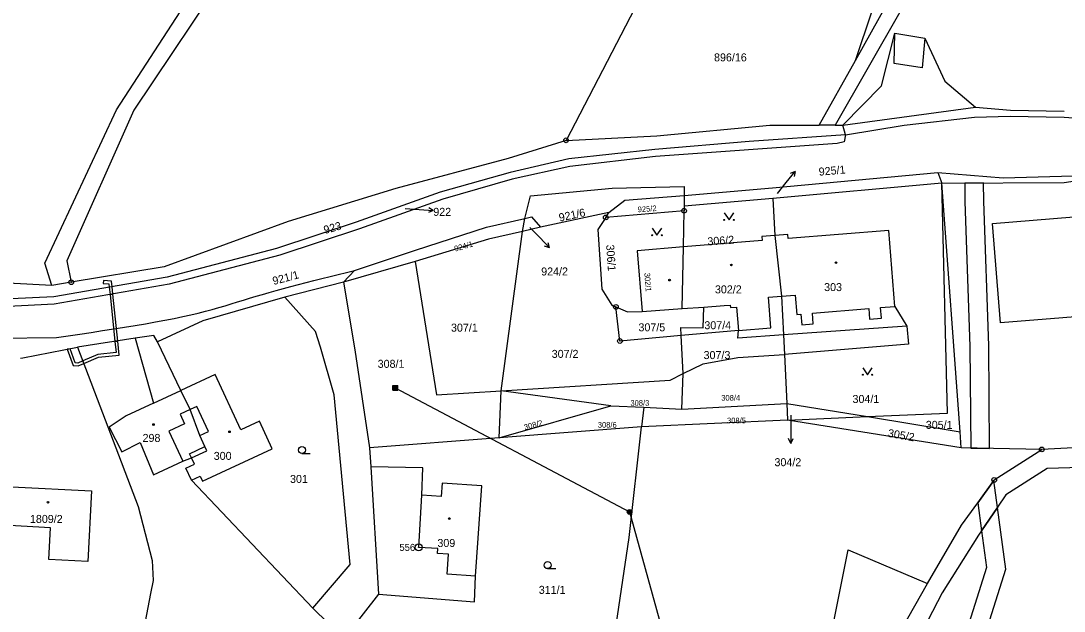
# Model space of a CAD drawing. Extents: x -504988 to -494607, y -1123820 to -1114018.
# Drawn here: x -500864.4 to -500642.7, y -1121137 to -1121011.6 of the extents above; entities that cross this region are included whole.
import ezdxf

# ---------------------------------------------------------------- set-up
doc = ezdxf.new("R2010")
doc.units = 0
for name, color, linetype in [('Hranice parcel', 7, 'Continuous'), ('Parcelní čísla', 7, 'Continuous'), ('Pop  PČ popisy', 7, 'Continuous'), ('Poz předměty', 7, 'Continuous'), ('Vnitřní kresba', 7, 'Continuous'), ('Věcná břemena k části', 7, 'Continuous'), ('Značky bodu BP', 7, 'Continuous'), ('Značky budov', 7, 'Continuous'), ('Značky kultur', 7, 'Continuous')]:
    doc.layers.add(name, color=color, linetype=linetype)

msp = doc.modelspace()

# ---------------------------------------------------------------- linework, layer by layer
at = {"layer": 'Hranice parcel'}
for p, q in [((-500694.77, -1121033.76), (-500687.09, -1121019.98)), ((-500691.37, -1121033.75), (-500694.77, -1121033.76)), ((-500691.37, -1121033.75), (-500689.76, -1121033.75)), ((-500689.22, -1121035.82), (-500689.76, -1121033.75)), ((-500668.7, -1121046.08), (-500704.6, -1121049.32)), ((-500664.86, -1121098.95), (-500668.7, -1121046.08)), ((-500723.48, -1121048.67), (-500723.48, -1121050.95)), ((-500704.6, -1121049.32), (-500723.48, -1121050.95)), ((-500704.6, -1121049.32), (-500704.21, -1121057.19)), ((-500739.44, -1121052.33), (-500753.96, -1121055.42)), ((-500723.5, -1121051.96), (-500740.12, -1121053.38)), ((-500740.12, -1121053.38), (-500739.44, -1121052.33)), ((-500723.63, -1121059.65), (-500723.5, -1121051.96)), ((-500723.48, -1121050.95), (-500723.5, -1121051.96)), ((-500757.85, -1121056.38), (-500757.29, -1121053.56)), ((-500762.37, -1121090.2), (-500757.85, -1121056.38)), ((-500753.96, -1121055.42), (-500757.85, -1121056.38)), ((-500704.21, -1121057.19), (-500702.77, -1121070.12)), ((-500723.89, -1121072.75), (-500723.63, -1121059.65)), ((-500780.64, -1121062.73), (-500795.84, -1121067.1)), ((-500853.69, -1121067.14), (-500857.83, -1121067.83)), ((-500795.84, -1121067.1), (-500808.34, -1121070.3)), ((-500732.41, -1121073.38), (-500723.89, -1121072.75)), ((-500723.89, -1121072.75), (-500719.28, -1121072.41)), ((-500840.09, -1121079.06), (-500852.36, -1121080.97)), ((-500711.92, -1121077.41), (-500724.09, -1121078.48)), ((-500723.71, -1121086.57), (-500724.09, -1121078.48)), ((-500830.4, -1121090.12), (-500835.35, -1121079.82)), ((-500702.16, -1121082.5), (-500701.65, -1121092.89)), ((-500723.96, -1121094.09), (-500723.71, -1121086.57)), ((-500762.81, -1121100.23), (-500762.37, -1121090.2)), ((-500739.04, -1121093.4), (-500762.37, -1121090.2)), ((-500723.96, -1121094.09), (-500701.65, -1121092.89)), ((-500701.65, -1121092.89), (-500684.52, -1121095.71)), ((-500701.65, -1121092.89), (-500701.48, -1121096.48)), ((-500762.81, -1121100.23), (-500739.04, -1121093.4)), ((-500739.04, -1121093.4), (-500732.05, -1121093.72)), ((-500732.05, -1121093.72), (-500732.52, -1121097.88)), ((-500732.05, -1121093.72), (-500723.96, -1121094.09)), ((-500701.48, -1121096.48), (-500732.52, -1121097.88)), ((-500701.48, -1121096.48), (-500684.52, -1121095.71)), ((-500664.61, -1121102.37), (-500701.48, -1121096.48)), ((-500684.52, -1121095.71), (-500664.86, -1121098.95)), ((-500732.52, -1121097.88), (-500762.81, -1121100.23)), ((-500664.61, -1121102.37), (-500664.86, -1121098.95)), ((-500762.81, -1121100.23), (-500790.32, -1121102.36)), ((-500790.32, -1121102.36), (-500790.07, -1121106.38)), ((-500647.48, -1121102.68), (-500664.61, -1121102.37)), ((-500790.07, -1121106.38), (-500788.39, -1121133.44)), ((-500802.34, -1121136.39), (-500828.16, -1121109.19)), ((-500788.39, -1121133.44), (-500794.96, -1121141.82))]:
    msp.add_line(p, q, dxfattribs=at)
for points in [[(-500687.09, -1121019.98), (-500659.52, -1120970.53), (-500630.25, -1120923.93), (-500624.9, -1120916.79)], [(-500625.28, -1120924.23), (-500627.91, -1120926.88), (-500656.36, -1120972.42), (-500691.37, -1121033.75)], [(-500785.71, -1120960.37), (-500819.78, -1120999.73), (-500840.39, -1121030.6), (-500854.61, -1121062.59), (-500853.69, -1121067.14)], [(-500857.83, -1121067.83), (-500859.34, -1121063.08), (-500844.09, -1121030.47), (-500823.32, -1120998.44), (-500797.22, -1120966.79)], [(-500687.09, -1121019.98), (-500679.98, -1120998.83), (-500730.16, -1121001.42), (-500748.57, -1121036.98)], [(-500689.76, -1121033.75), (-500661.6, -1121029.96), (-500654.12, -1121030.57), (-500642.71, -1121030.76)], [(-500748.57, -1121036.98), (-500729.28, -1121036.05), (-500705.29, -1121033.79), (-500694.77, -1121033.76)], [(-500689.22, -1121035.82), (-500689.49, -1121037.28), (-500690.93, -1121037.68), (-500729.56, -1121040.39), (-500747.73, -1121042.52), (-500759.98, -1121045.26), (-500774.77, -1121049.51), (-500792.46, -1121055.77), (-500809.36, -1121061.37), (-500832.86, -1121067.55), (-500857.31, -1121071.83), (-500875.45, -1121072.69), (-500888.9, -1121072.23), (-500906.14, -1121070.35), (-500920.58, -1121067.78), (-500948.74, -1121062.42), (-500958.37, -1121060.37), (-500958.15, -1121058.89)], [(-500689.22, -1121035.82), (-500709.66, -1121037.2), (-500729.68, -1121038.94), (-500747.99, -1121040.94), (-500760.45, -1121043.8), (-500775.3, -1121048.03), (-500793.13, -1121054.34), (-500810.08, -1121059.95), (-500833.34, -1121066.07), (-500857.41, -1121070.27), (-500875.59, -1121071.12), (-500888.83, -1121070.52), (-500905.74, -1121068.63), (-500920.31, -1121066.21), (-500948.68, -1121060.77), (-500958.15, -1121058.89)], [(-500748.57, -1121036.98), (-500760.83, -1121040.85), (-500784.74, -1121047.24), (-500807.62, -1121054.24), (-500833.98, -1121063.87), (-500853.69, -1121067.14)], [(-500723.48, -1121048.67), (-500704.7, -1121047.11), (-500669.58, -1121043.85), (-500668.7, -1121046.08)], [(-500668.7, -1121046.08), (-500642.76, -1121045.92), (-500618.97, -1121042.32)], [(-500684.52, -1121095.71), (-500667.51, -1121094.94), (-500668.7, -1121046.08)], [(-500757.29, -1121053.56), (-500756.09, -1121048.75), (-500738.8, -1121047.17), (-500723.48, -1121046.81), (-500723.48, -1121048.67)], [(-500739.44, -1121052.33), (-500736.06, -1121049.71), (-500723.48, -1121048.67)], [(-500619.93, -1121051.53), (-500618.27, -1121072.71), (-500656.27, -1121075.76), (-500657.98, -1121054.66), (-500619.93, -1121051.53)], [(-500795.84, -1121067.1), (-500793.5, -1121064.65), (-500780.55, -1121060.3), (-500765.46, -1121055.4), (-500757.29, -1121053.56)], [(-500757.29, -1121053.56), (-500755.89, -1121053.25), (-500753.96, -1121055.42)], [(-500740.12, -1121053.38), (-500741.79, -1121055.96), (-500740.98, -1121068.59), (-500738.83, -1121072.01), (-500737.96, -1121072.38)], [(-500857.83, -1121067.83), (-500875.26, -1121066.92), (-500905.29, -1121066.47), (-500957.49, -1121056.66)], [(-500757.85, -1121056.38), (-500765.05, -1121057.97), (-500780.64, -1121062.73)], [(-500704.21, -1121057.19), (-500706.97, -1121057.42), (-500706.89, -1121058.3), (-500723.63, -1121059.65)], [(-500702.77, -1121070.12), (-500699.87, -1121069.89), (-500699.54, -1121073.98), (-500698.66, -1121073.91), (-500698.48, -1121076.17), (-500696.03, -1121075.97), (-500696.21, -1121073.71), (-500684.24, -1121072.74), (-500684.06, -1121074.99), (-500681.55, -1121074.79), (-500681.73, -1121072.54), (-500678.7, -1121072.29), (-500680.01, -1121056.13), (-500701.37, -1121057.86), (-500701.44, -1121056.97), (-500704.21, -1121057.19)], [(-500723.63, -1121059.65), (-500733.46, -1121060.45), (-500732.41, -1121073.38)], [(-500780.64, -1121062.73), (-500776.07, -1121091.06), (-500762.37, -1121090.2)], [(-500795.84, -1121067.1), (-500793.46, -1121081.52), (-500790.32, -1121102.36)], [(-500808.34, -1121070.3), (-500825.72, -1121075.32), (-500835.35, -1121079.82)], [(-500802.34, -1121136.39), (-500794.43, -1121127.14), (-500797.81, -1121091.07), (-500800.72, -1121080.93), (-500801.8, -1121077.61), (-500808.34, -1121070.3)], [(-500711.92, -1121077.41), (-500705.03, -1121076.85), (-500705.55, -1121070.34), (-500702.77, -1121070.12)], [(-500702.77, -1121070.12), (-500702.37, -1121078.31), (-500702.16, -1121082.5)], [(-500737.96, -1121072.38), (-500735.53, -1121073.42), (-500732.41, -1121073.38)], [(-500724.09, -1121078.48), (-500737.13, -1121079.63), (-500737.96, -1121072.38)], [(-500724.09, -1121078.48), (-500724.17, -1121076.76), (-500719.42, -1121076.8), (-500719.28, -1121072.41)], [(-500719.28, -1121072.41), (-500714.99, -1121072.09), (-500713.67, -1121071.99), (-500713.63, -1121072.52), (-500712.32, -1121072.42), (-500711.92, -1121077.41)], [(-500840.09, -1121079.06), (-500836.23, -1121092.81), (-500842.06, -1121095.5), (-500845.61, -1121097.92)], [(-500835.35, -1121079.82), (-500836.12, -1121078.44), (-500840.09, -1121079.06)], [(-500864.46, -1121083.29), (-500863.97, -1121083.19), (-500852.36, -1121080.97)], [(-500852.36, -1121080.97), (-500839.5, -1121114.8), (-500836.47, -1121126.29), (-500836.31, -1121130.52), (-500836.84, -1121133.27), (-500838.29, -1121140.75), (-500840.85, -1121153.95)], [(-500723.71, -1121086.57), (-500719.46, -1121084.45), (-500712.04, -1121083.11), (-500702.16, -1121082.5)], [(-500828.16, -1121109.19), (-500826.3, -1121108.33), (-500825.8, -1121109.41), (-500810.99, -1121102.55), (-500813.7, -1121096.69), (-500817.63, -1121098.51), (-500823.09, -1121086.72), (-500830.4, -1121090.12)], [(-500762.37, -1121090.2), (-500726.47, -1121087.95), (-500723.71, -1121086.57)], [(-500828.12, -1121104.49), (-500828.54, -1121103.58), (-500825.3, -1121102.08), (-500826.39, -1121099.72), (-500828.42, -1121094.2), (-500830.4, -1121090.12)], [(-500845.61, -1121097.92), (-500842.95, -1121103.19), (-500839.07, -1121101.23)], [(-500744.41, -1121183.95), (-500735.16, -1121121.38), (-500732.52, -1121097.88)], [(-500839.07, -1121101.23), (-500836.23, -1121108.09), (-500829.99, -1121105.2), (-500828.12, -1121104.49)], [(-500453.45, -1121120.1), (-500479.67, -1121107.66), (-500495.2, -1121102.84), (-500507.32, -1121101.3), (-500520.55, -1121100.68), (-500557.7, -1121101.61), (-500589.02, -1121105.86), (-500602.59, -1121106.82), (-500624.72, -1121106.08), (-500646.33, -1121106.76), (-500655.09, -1121112.32), (-500660.29, -1121119.96), (-500660.92, -1121120.88), (-500668.64, -1121133.13), (-500674.71, -1121144.91), (-500681.84, -1121162.26), (-500689.12, -1121188.67)], [(-500589.09, -1121100.4), (-500624.6, -1121101.5), (-500647.48, -1121102.68)], [(-500671.78, -1121131.19), (-500664.54, -1121118.78), (-500661.1, -1121113.99), (-500657.69, -1121109.27), (-500657.6, -1121109.14), (-500647.48, -1121102.68)], [(-500828.16, -1121109.19), (-500829.33, -1121106.68), (-500827.5, -1121105.83), (-500828.12, -1121104.49)], [(-500788.39, -1121133.44), (-500768.04, -1121135.06), (-500767.8, -1121129.61), (-500766.43, -1121110.42), (-500774.91, -1121109.81), (-500775.11, -1121112.68), (-500779.24, -1121112.39), (-500778.97, -1121106.59), (-500790.07, -1121106.38)], [(-500858.46, -1121126.05), (-500858.08, -1121119.31), (-500866.8, -1121118.85), (-500866.34, -1121110.59), (-500849.36, -1121111.49), (-500850.17, -1121126.47), (-500858.46, -1121126.05)], [(-500701.89, -1121190.14), (-500688.61, -1121124.02), (-500671.78, -1121131.19)], [(-500698.42, -1121190.6), (-500686.87, -1121161.3), (-500678.66, -1121143.32), (-500671.78, -1121131.19)], [(-500802.34, -1121136.39), (-500799.08, -1121139.59), (-500827.01, -1121170.48)]]:
    msp.add_lwpolyline(points, dxfattribs=at)
at = {"layer": 'Pop  PČ popisy'}
for p, q in [((-500701.78, -1121045.91), (-500699.89, -1121043.58)), ((-500699.89, -1121043.58), (-500700.91, -1121044.04)), ((-500699.89, -1121043.58), (-500700.13, -1121044.67)), ((-500703.67, -1121048.25), (-500701.78, -1121045.91)), ((-500782.78, -1121051.5), (-500779.78, -1121051.69)), ((-500779.78, -1121051.69), (-500776.79, -1121051.9)), ((-500776.79, -1121051.9), (-500777.82, -1121052.33)), ((-500776.79, -1121051.9), (-500777.75, -1121051.33)), ((-500756.24, -1121055.51), (-500754.14, -1121057.65)), ((-500754.14, -1121057.65), (-500752.05, -1121059.81)), ((-500752.05, -1121059.81), (-500753.11, -1121059.44)), ((-500752.05, -1121059.81), (-500752.39, -1121058.74)), ((-500700.78, -1121095.38), (-500700.78, -1121098.38)), ((-500700.78, -1121098.38), (-500700.78, -1121101.38)), ((-500700.78, -1121101.38), (-500701.28, -1121100.38)), ((-500700.78, -1121101.38), (-500700.28, -1121100.38))]:
    msp.add_line(p, q, dxfattribs=at)
at = {"layer": 'Poz předměty'}
for p, q in [((-500785.34, -1121089.07), (-500784.34, -1121089.07)), ((-500785.34, -1121090.07), (-500785.34, -1121089.07)), ((-500785.34, -1121089.27), (-500784.34, -1121089.27)), ((-500785.34, -1121089.47), (-500784.34, -1121089.47)), ((-500785.34, -1121089.67), (-500784.34, -1121089.67)), ((-500785.34, -1121089.87), (-500784.34, -1121089.87)), ((-500785.34, -1121090.07), (-500784.34, -1121090.07)), ((-500785.14, -1121090.07), (-500785.14, -1121089.07)), ((-500784.94, -1121090.07), (-500784.94, -1121089.07)), ((-500784.84, -1121089.57), (-500735.08, -1121115.97)), ((-500784.74, -1121090.07), (-500784.74, -1121089.07)), ((-500784.54, -1121090.07), (-500784.54, -1121089.07)), ((-500784.34, -1121090.07), (-500784.34, -1121089.07)), ((-500735.08, -1121115.97), (-500719.07, -1121173.67))]:
    msp.add_line(p, q, dxfattribs=at)
for radius in [0.5, 0.4, 0.3, 0.2, 0.1]:
    msp.add_circle((-500735.08, -1121115.97), radius, dxfattribs=at)
at = {"layer": 'Vnitřní kresba'}
for p, q in [((-500681.51, -1121025.37), (-500678.7, -1121014.23)), ((-500678.87, -1121020.68), (-500678.7, -1121014.23)), ((-500678.7, -1121014.23), (-500672.31, -1121015.28)), ((-500672.31, -1121015.28), (-500672.93, -1121021.59)), ((-500672.31, -1121015.28), (-500668.07, -1121024.41)), ((-500672.93, -1121021.59), (-500678.87, -1121020.68)), ((-500689.76, -1121033.75), (-500681.51, -1121025.37)), ((-500668.07, -1121024.41), (-500661.6, -1121029.96)), ((-500676.73, -1121033.74), (-500661.75, -1121032.05)), ((-500661.75, -1121032.05), (-500654.21, -1121031.83)), ((-500654.21, -1121031.83), (-500642.76, -1121032.04)), ((-500642.76, -1121032.04), (-500626.25, -1121033.18)), ((-500689.22, -1121035.82), (-500676.73, -1121033.74)), ((-500669.58, -1121043.85), (-500655.7, -1121044.96)), ((-500655.7, -1121044.96), (-500640.83, -1121044.49)), ((-500678.7, -1121072.29), (-500676.17, -1121076.45)), ((-500676.17, -1121076.45), (-500702.37, -1121078.31)), ((-500676.17, -1121076.45), (-500675.77, -1121080.31)), ((-500889.6, -1121079.28), (-500856.8, -1121078.88)), ((-500712.03, -1121079), (-500711.92, -1121077.41)), ((-500702.37, -1121078.31), (-500712.03, -1121079)), ((-500675.77, -1121080.31), (-500702.16, -1121082.5)), ((-500836.23, -1121092.81), (-500830.4, -1121090.12)), ((-500828.42, -1121094.2), (-500830.58, -1121095.2)), ((-500827, -1121093.54), (-500828.42, -1121094.2)), ((-500824.53, -1121098.86), (-500827, -1121093.54)), ((-500829.62, -1121097.27), (-500832.95, -1121098.81)), ((-500830.58, -1121095.2), (-500829.62, -1121097.27)), ((-500832.95, -1121098.81), (-500829.99, -1121105.2)), ((-500826.39, -1121099.72), (-500824.53, -1121098.86)), ((-500828.12, -1121104.49), (-500824.88, -1121102.99)), ((-500824.88, -1121102.99), (-500825.3, -1121102.08)), ((-500779.87, -1121123.49), (-500779.24, -1121112.39)), ((-500775.8, -1121123.74), (-500779.87, -1121123.49)), ((-500775.87, -1121124.78), (-500775.8, -1121123.74)), ((-500773.55, -1121124.95), (-500775.87, -1121124.78)), ((-500773.85, -1121129.18), (-500773.55, -1121124.95)), ((-500767.8, -1121129.61), (-500773.85, -1121129.18))]:
    msp.add_line(p, q, dxfattribs=at)
msp.add_lwpolyline([(-500856.8, -1121078.88), (-500854.35, -1121078.52), (-500851.87, -1121078.15), (-500849.45, -1121077.79), (-500847.05, -1121077.42), (-500844.67, -1121077.05), (-500842.36, -1121076.69), (-500840.11, -1121076.32), (-500837.9, -1121075.95), (-500835.8, -1121075.58), (-500833.78, -1121075.2), (-500831.84, -1121074.83), (-500830.02, -1121074.45), (-500828.32, -1121074.07), (-500826.7, -1121073.69), (-500825.18, -1121073.3), (-500823.74, -1121072.92), (-500822.34, -1121072.52), (-500821, -1121072.13), (-500819.7, -1121071.74), (-500818.39, -1121071.34), (-500817.1, -1121070.94), (-500815.79, -1121070.54), (-500814.44, -1121070.13), (-500813.07, -1121069.72), (-500811.64, -1121069.31), (-500810.15, -1121068.89), (-500808.62, -1121068.48), (-500807.05, -1121068.06), (-500805.43, -1121067.63), (-500803.79, -1121067.21), (-500802.13, -1121066.79), (-500800.42, -1121066.36), (-500798.71, -1121065.93), (-500796.99, -1121065.51), (-500795.24, -1121065.08), (-500793.5, -1121064.65)], dxfattribs=at)
at = {"layer": 'Věcná břemena k části'}
for points in [[(-500663.85, -1121046.05), (-500663.82, -1121049.98), (-500662.74, -1121080.79), (-500662.57, -1121102.41), (-500658.59, -1121102.48), (-500658.74, -1121080.65), (-500659.83, -1121049.9), (-500659.86, -1121046.03)], [(-500845.46, -1121069.75), (-500844.86, -1121069.65), (-500845.02, -1121068.11), (-500845.15, -1121066.93), (-500846.86, -1121066.79), (-500846.91, -1121067.39), (-500845.69, -1121067.49), (-500845.62, -1121068.21)], [(-500844.42, -1121079.73), (-500843.82, -1121079.64), (-500844.86, -1121069.65), (-500845.46, -1121069.75)], [(-500851.05, -1121084.42), (-500851.26, -1121083.86), (-500852.32, -1121084.31), (-500852.87, -1121084.27), (-500853.93, -1121081.27), (-500854.53, -1121081.38), (-500853.3, -1121084.85), (-500852.22, -1121084.92)], [(-500851.05, -1121084.42), (-500847.93, -1121083.09), (-500843.51, -1121082.62), (-500843.82, -1121079.64), (-500844.42, -1121079.73), (-500844.17, -1121082.09), (-500848.08, -1121082.5), (-500851.26, -1121083.86)], [(-500661.1, -1121113.99), (-500660.29, -1121119.96), (-500656.92, -1121115.01), (-500657.69, -1121109.27)], [(-500673.46, -1121186.18), (-500666.6, -1121164.5), (-500655.15, -1121128.15), (-500656.92, -1121115.01), (-500660.29, -1121119.96), (-500659.24, -1121127.8), (-500670.41, -1121163.29), (-500678.95, -1121190.28), (-500674.96, -1121190.92), (-500674.63, -1121189.88), (-500673.5, -1121190.24), (-500673.71, -1121191.11), (-500669.76, -1121191.74), (-500668.76, -1121187.53)]]:
    msp.add_lwpolyline(points, close=True, dxfattribs=at)
at = {"layer": 'Značky bodu BP'}
for centre, radius in [((-500748.57, -1121036.98), 0.5), ((-500748.57, -1121036.98), 0.0303), ((-500740.12, -1121053.38), 0.5), ((-500723.5, -1121051.96), 0.5), ((-500723.5, -1121051.96), 0.0303), ((-500740.12, -1121053.38), 0.0303), ((-500853.69, -1121067.14), 0.5), ((-500853.69, -1121067.14), 0.0303), ((-500737.96, -1121072.38), 0.5), ((-500737.96, -1121072.38), 0.0303), ((-500737.13, -1121079.63), 0.5), ((-500737.13, -1121079.63), 0.0303), ((-500647.48, -1121102.68), 0.5), ((-500647.48, -1121102.68), 0.0303), ((-500657.6, -1121109.14), 0.5), ((-500657.6, -1121109.14), 0.0303), ((-500779.87, -1121123.49), 0.75), ((-500779.87, -1121123.49), 0.03)]:
    msp.add_circle(centre, radius, dxfattribs=at)
at = {"layer": 'Značky budov'}
for centre in [(-500713.44, -1121063.46), (-500691.21, -1121062.97), (-500726.58, -1121066.69), (-500836.22, -1121097.39), (-500820.07, -1121098.92), (-500858.64, -1121113.9), (-500773.38, -1121117.36)]:
    msp.add_circle(centre, 0.175, dxfattribs=at)
at = {"layer": 'Značky kultur'}
for p, q in [((-500804.67, -1121103.55), (-500802.92, -1121103.55)), ((-500752.48, -1121128.01), (-500750.73, -1121128.01))]:
    msp.add_line(p, q, dxfattribs=at)
for points in [[(-500714.94, -1121052.39), (-500713.94, -1121053.89), (-500712.94, -1121052.39)], [(-500730.24, -1121055.66), (-500729.24, -1121057.16), (-500728.24, -1121055.66)], [(-500685.5, -1121085.31), (-500684.5, -1121086.81), (-500683.5, -1121085.31)]]:
    msp.add_lwpolyline(points, dxfattribs=at)
for centre, radius in [((-500714.94, -1121053.89), 0.1), ((-500712.94, -1121053.89), 0.1), ((-500730.24, -1121057.16), 0.1), ((-500728.24, -1121057.16), 0.1), ((-500685.5, -1121086.81), 0.1), ((-500683.5, -1121086.81), 0.1), ((-500804.67, -1121102.8), 0.75), ((-500752.48, -1121127.26), 0.75)]:
    msp.add_circle(centre, radius, dxfattribs=at)

# ---------------------------------------------------------------- texts
at = {"layer": 'Parcelní čísla'}
for s, height, p in [('896/16', 1.7, (-500717.12, -1121020.2)), ('922', 1.7, (-500776.77, -1121053.03)), ('924/2', 1.7, (-500753.85, -1121065.7)), ('302/2', 1.7, (-500716.93, -1121069.51)), ('303', 1.7, (-500693.73, -1121069.02)), ('307/1', 1.7, (-500773.01, -1121077.64)), ('307/5', 1.7, (-500733.18, -1121077.57)), ('307/4', 1.7, (-500719.18, -1121077.13)), ('307/2', 1.7, (-500751.61, -1121083.22)), ('307/3', 1.7, (-500719.34, -1121083.47)), ('308/1', 1.7, (-500788.59, -1121085.33)), ('308/3', 1.2, (-500734.89, -1121093.39)), ('308/4', 1.2, (-500715.59, -1121092.32)), ('304/1', 1.7, (-500687.7, -1121092.8)), ('308/6', 1.2, (-500741.82, -1121098.05)), ('308/5', 1.2, (-500714.36, -1121097.13)), ('305/1', 1.7, (-500672.13, -1121098.3)), ('298', 1.7, (-500838.54, -1121101.08)), ('300', 1.7, (-500823.42, -1121104.9)), ('304/2', 1.7, (-500704.28, -1121106.24)), ('301', 1.7, (-500807.21, -1121109.8)), ('1809/2', 1.7, (-500862.47, -1121118.3)), ('309', 1.7, (-500775.9, -1121123.41)), ('311/1', 1.7, (-500754.36, -1121133.37))]:
    msp.add_text(s, height=height, dxfattribs=at).set_placement(p)
for s, height, rotation, p in [('925/1', 1.7, 5, (-500694.8, -1121044.51)), ('921/6', 1.7, 12, (-500749.9, -1121054.26)), ('925/2', 1.2, 4, (-500733.3, -1121052.28)), ('923', 1.7, 16, (-500799.79, -1121056.9)), ('306/2', 1.7, 4, (-500718.47, -1121059.32)), ('924/1', 1.2, 16, (-500772.11, -1121060.63)), ('306/1', 1.7, 274, (-500740.05, -1121059.2)), ('921/1', 1.7, 15, (-500810.68, -1121067.74)), ('302/1', 1.2, 274, (-500731.92, -1121065.18)), ('308/2', 1.2, 15, (-500757.31, -1121098.57)), ('305/2', 1.7, 350, (-500680.29, -1121099.98))]:
    msp.add_text(s, height=height, rotation=rotation, dxfattribs=at).set_placement(p)
at = {"layer": 'Značky bodu BP'}
msp.add_text('556', height=1.5, dxfattribs=at).set_placement((-500783.97, -1121124.24))

doc.saveas('drawing.dxf')
